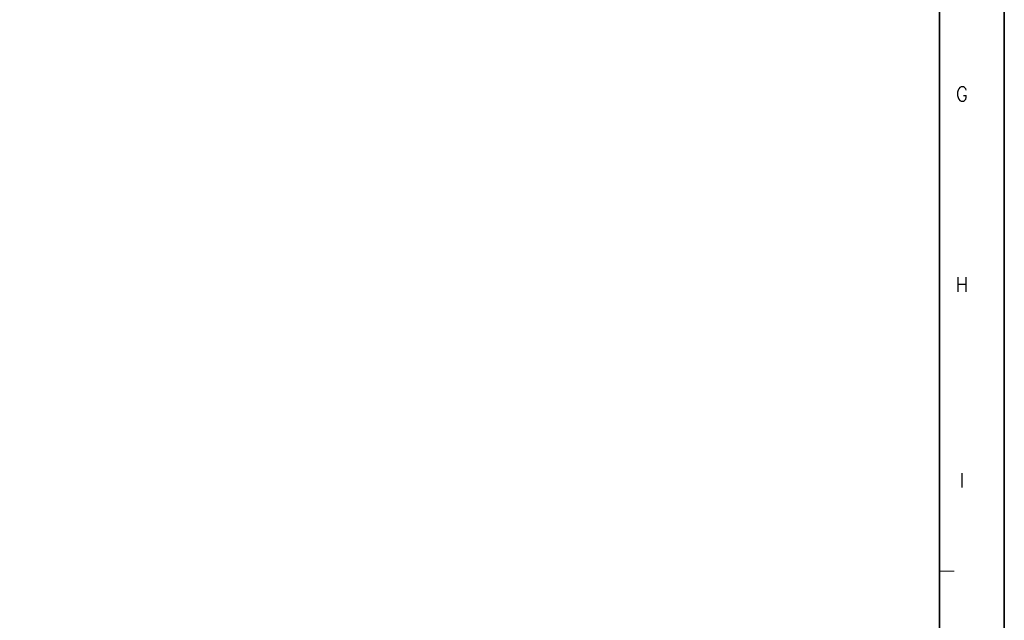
# Model space of a CAD drawing. Header units: millimetres. Extents: x 4497 to 11741, y 5958 to 12619.
# Tile 261 of 424: x 5369 to 5490, y 10697 to 10771. Entities that reach past the tile are written whole.
import ezdxf
from ezdxf.enums import TextEntityAlignment as Align

# ---------------------------------------------------------------- set-up
doc = ezdxf.new("R2010")
doc.units = ezdxf.units.MM
doc.header["$LTSCALE"] = 0.8
doc.layers.get('0').update_dxf_attribs({"linetype": 'CONTINUOUS', "lineweight": 0})
doc.styles.get("Standard").update_dxf_attribs({"font": 'romans.shx', "width": 0.8, "oblique": 5, "bigfont": 'whgtxt.shx'})

msp = doc.modelspace()

# ---------------------------------------------------------------- linework, layer by layer
at = {"color": 7, "linetype": 'Continuous', "lineweight": 35}
msp.add_line((5481.701, 10632.799), (5481.701, 10914.584), dxfattribs=at)
at = {"color": 7, "linetype": 'Continuous'}
msp.add_line((5481.701, 10703.245), (5483.46, 10703.245), dxfattribs=at)
at = {"color": 7, "linetype": 'Continuous', "lineweight": 35}
msp.add_lwpolyline([(5069.597, 10922.191), (5069.597, 10625.191), (5489.597, 10625.191), (5489.597, 10922.191)], close=True, dxfattribs=at)

# ---------------------------------------------------------------- texts
at = {"color": 7, "linetype": 'Continuous', "width": 0.933333}
for s, p in [('G', (5484.429, 10761.481)), ('H', (5484.429, 10738.218)), ('I', (5484.429, 10714.312))]:
    msp.add_text(s, height=1.759, dxfattribs=at).set_placement(p, align=Align.MIDDLE_CENTER)

doc.saveas('drawing.dxf')
